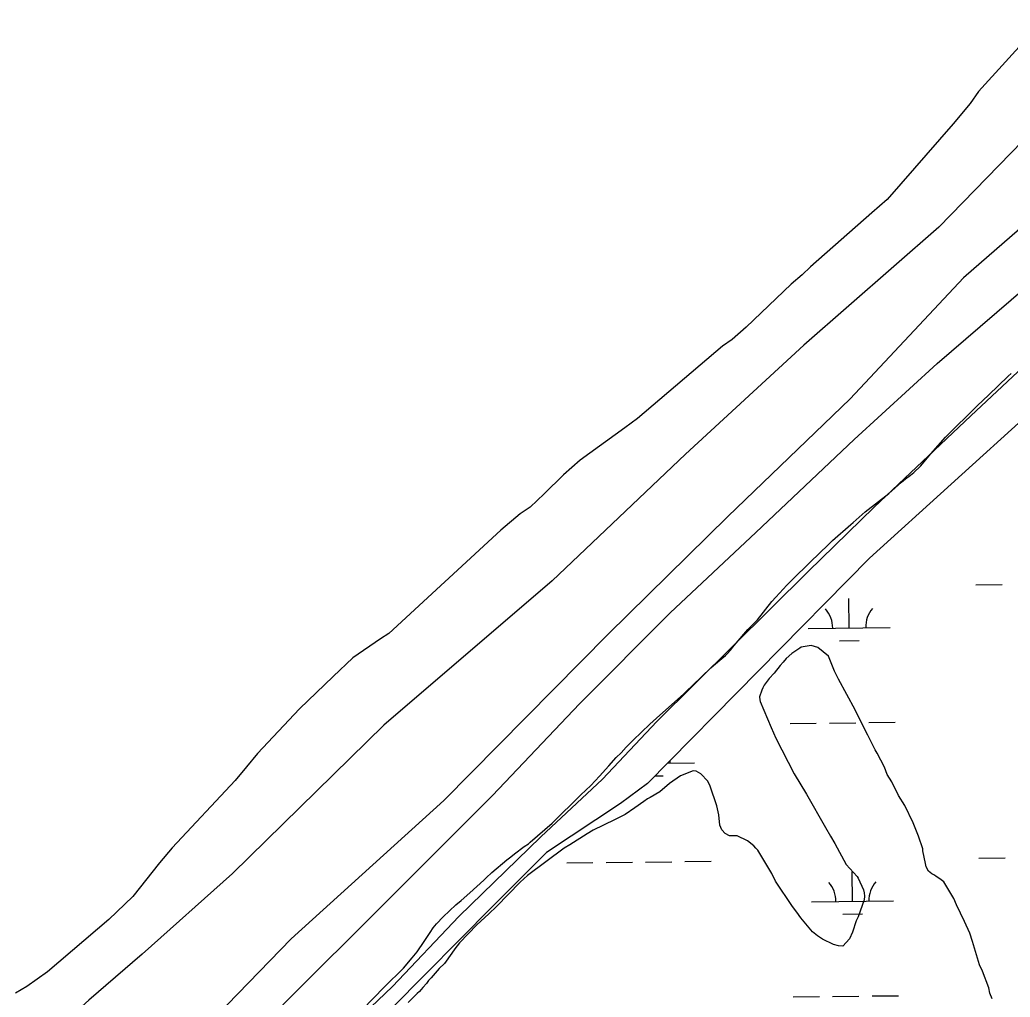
# Model space of a CAD drawing. Extents: x 3683613 to 3738215, y 469626 to 495384.
# Drawn here: x 3711895 to 3713100, y 477232 to 478421 of the extents above; entities that cross this region are included whole.
import ezdxf

# ---------------------------------------------------------------- set-up
doc = ezdxf.new("R2010")
doc.units = 0
for name, color, linetype in [('V-LEVE-TOET', 7, 'Continuous'), ('V-SITE-VEGE', 7, 'Continuous'), ('V-TOPO-SHOR', 7, 'Continuous'), ('V-WETL-SWMP', 7, 'Continuous')]:
    doc.layers.add(name, color=color, linetype=linetype)

msp = doc.modelspace()

# ---------------------------------------------------------------- linework, layer by layer
at = {"layer": 'V-LEVE-TOET'}
for points in [[(3712058, 477013.3), (3712090.9, 477074.5), (3712140.8, 477141.8), (3712216.9, 477224.6), (3712339.5, 477347), (3712470.1, 477477.5), (3712576, 477589), (3712686.2, 477699.9), (3712790.8, 477797.3), (3712910.3, 477910.5), (3713011.4, 478003.1), (3713136.2, 478110.8), (3713256.2, 478219.6), (3713357.8, 478313.2), (3713431.1, 478381.4), (3713549.6, 478490.3)], [(3713572.3, 478428), (3713496.4, 478355.4), (3713409.1, 478270.8), (3713313.4, 478182), (3713211.7, 478081.6), (3713116.1, 477999.2), (3713052.6, 477939.5), (3712934.6, 477828.2), (3712854.2, 477749.9), (3712762.9, 477659.5), (3712670.1, 477567.3), (3712604, 477497.4), (3712529.1, 477427.2), (3712429.3, 477330.2), (3712348.3, 477245), (3712269, 477169.1), (3712206.8, 477103.5), (3712173.4, 477059.3), (3712142.8, 477013.2), (3712127.7, 476985.2)]]:
    msp.add_lwpolyline(points, dxfattribs=at)
at = {"layer": 'V-SITE-VEGE'}
for p, q in [((3713123.3, 478401.7), (3713061.9, 478334.3)), ((3713061.9, 478334.3), (3713051.6, 478319.5)), ((3713051.6, 478319.5), (3713031, 478294.8)), ((3713031, 478294.8), (3712950.7, 478202.7)), ((3712950.7, 478202.7), (3712932, 478186.4)), ((3712932, 478186.4), (3712857.3, 478120.9)), ((3712857.3, 478120.9), (3712847.1, 478111.1)), ((3712847.1, 478111.1), (3712833.5, 478099.7)), ((3712833.5, 478099.7), (3712779, 478047.2)), ((3712779, 478047.2), (3712762, 478032.5)), ((3712750.1, 478024.4), (3712646.5, 477936.1)), ((3712762, 478032.5), (3712750.1, 478024.4)), ((3712646.5, 477936.1), (3712631.3, 477924.7)), ((3712631.3, 477924.7), (3712577, 477885.6)), ((3712577, 477885.6), (3712556.6, 477867.6)), ((3712556.6, 477867.6), (3712532.8, 477844.6)), ((3712532.8, 477844.6), (3712515.8, 477828.2)), ((3712503.9, 477820.1), (3712480.1, 477800.5)), ((3712515.8, 477828.2), (3712503.9, 477820.1)), ((3712480.1, 477800.5), (3712344, 477674.4)), ((3712344, 477674.4), (3712333.9, 477667.9)), ((3712333.9, 477667.9), (3712300, 477645.1)), ((3712300, 477645.1), (3712276.2, 477622.2)), ((3712276.2, 477622.2), (3712235.3, 477582.9)), ((3712235.3, 477582.9), (3712184.2, 477528.7)), ((3712184.2, 477528.7), (3712170.5, 477512.2)), ((3712170.5, 477512.2), (3712156.8, 477495.8)), ((3712156.8, 477495.8), (3712080, 477413.7)), ((3712080, 477413.7), (3712064.7, 477395.6)), ((3712064.7, 477395.6), (3712032.1, 477354.4)), ((3712032.1, 477354.4), (3712003.2, 477326.5)), ((3712003.2, 477326.5), (3711928.4, 477262.8)), ((3711928.4, 477262.8), (3711903, 477244.9)), ((3711903, 477244.9), (3711889.5, 477236.8))]:
    msp.add_line(p, q, dxfattribs=at)
for points in [[(3712626.6, 477529.5), (3712632.7, 477536.2), (3712641.5, 477544.6), (3712661.5, 477564.2), (3712673.7, 477575.1), (3712702.8, 477600.9), (3712706.8, 477604.6), (3712713.4, 477611.3), (3712735.8, 477632.8), (3712741.5, 477637.8), (3712746.8, 477642), (3712753.7, 477647.9), (3712755.7, 477649.7), (3712760, 477654.1), (3712764.4, 477660.1), (3712780.8, 477679.4), (3712792.5, 477691.2), (3712810.3, 477713.5), (3712815, 477718.9), (3712828.4, 477733.5), (3712837.4, 477742.2), (3712871.2, 477775.1), (3712875.8, 477779.8), (3712884.1, 477787.8), (3712906.4, 477807.4), (3712909.1, 477809.8), (3712923.7, 477822.5), (3712952.6, 477845), (3712968, 477858.9), (3712972.7, 477862.6), (3712978.8, 477867.4), (3712982.9, 477870.3), (3712991, 477878.3), (3713003.7, 477893.1), (3713021.5, 477913.4), (3713060.6, 477952), (3713074.1, 477964.7), (3713097.8, 477987.9), (3713101.4, 477990.9)], [(3713054.6, 477299.7), (3713051.1, 477309.7), (3713044.6, 477323.9), (3713034.9, 477344.5), (3713031.6, 477352.2), (3713019.7, 477372.2), (3713016.2, 477374.9), (3713009.6, 477379.3), (3713007.3, 477381), (3713005.1, 477382.2), (3713000.9, 477385.4), (3712998.2, 477390.5), (3712997.2, 477394.5), (3712994.1, 477410.2), (3712994.1, 477412.4), (3712988.6, 477427.9), (3712982.3, 477444.3), (3712971.9, 477465.1), (3712964.4, 477477.4), (3712956.2, 477494.1), (3712950.7, 477503.1), (3712947.2, 477512), (3712938.5, 477528.9), (3712936, 477533), (3712930.3, 477544.3), (3712927, 477550.9), (3712915.6, 477573.2), (3712911.6, 477581.6), (3712891.1, 477619.1), (3712886.4, 477628.9), (3712884.1, 477635), (3712879.2, 477646.8), (3712866, 477657.5), (3712858.2, 477659.9), (3712845.9, 477657.9), (3712844.2, 477656.7), (3712834.6, 477650.4), (3712827.5, 477644), (3712823.9, 477639.5), (3712820.4, 477635.6), (3712812.9, 477626.4), (3712806.8, 477619.8), (3712800.7, 477611.6), (3712799, 477608.4), (3712798, 477605.7), (3712795.1, 477597.3), (3712795.4, 477593.8), (3712795.9, 477591.9), (3712809.4, 477560), (3712815.1, 477547.2), (3712837.5, 477503.9), (3712852.5, 477478.9), (3712875.4, 477438.4), (3712881.6, 477428.1), (3712886.8, 477419.1), (3712900.8, 477393.6), (3712914.1, 477378.7), (3712915.1, 477376.7), (3712921.6, 477362.5), (3712922.6, 477358.8), (3712922.9, 477354.9), (3712922.4, 477350.4), (3712915.4, 477329.7), (3712913, 477325), (3712908.2, 477311.2), (3712904.8, 477302.8), (3712896.5, 477293.9), (3712891.1, 477294.6), (3712885.2, 477296.3), (3712871.8, 477302.6), (3712865.7, 477306.8), (3712859.5, 477311.6), (3712845.6, 477328.5), (3712840.6, 477335.4), (3712835.2, 477342.5), (3712814.8, 477373.3), (3712810.3, 477382.4), (3712792.9, 477411.1), (3712790.7, 477413.5), (3712788.2, 477416), (3712780.5, 477422.1), (3712767.9, 477428.4), (3712758.6, 477428.3), (3712753.2, 477431), (3712749.4, 477435.6), (3712747, 477441.5), (3712745.6, 477453.8), (3712743.1, 477464.9), (3712735.1, 477488.9), (3712732.3, 477494.8), (3712723.9, 477503.6), (3712718.2, 477507), (3712714.5, 477507.5), (3712698.8, 477501.2), (3712685.6, 477492), (3712673.6, 477481.9), (3712661.9, 477474.9), (3712658.7, 477473.2), (3712654.3, 477470.2), (3712643.5, 477462.5), (3712631.5, 477454.5)], [(3712311.6, 477216.8), (3712338.7, 477244.5), (3712361.7, 477267.3), (3712372.4, 477279.9), (3712378.3, 477287.3), (3712387, 477299.7), (3712394.1, 477310.8), (3712398, 477316.2), (3712401.9, 477321.4), (3712410, 477329.6), (3712425.4, 477344.2), (3712432, 477349.6), (3712442.5, 477359.1), (3712459.6, 477374.2), (3712462.3, 477377.1), (3712469.4, 477383.6), (3712487.7, 477399), (3712492.4, 477402.7), (3712497, 477406.6), (3712508.8, 477415.3), (3712513.9, 477418.8), (3712516.1, 477420.5), (3712542.8, 477443.8), (3712577.7, 477478.3), (3712589.9, 477489.7), (3712600.4, 477500.8), (3712611.9, 477513.7), (3712620.5, 477523.6), (3712626.6, 477529.5)], [(3712631.5, 477454.5), (3712625.1, 477451), (3712618.8, 477447.8), (3712592.5, 477435.1), (3712585.2, 477430.8), (3712564.1, 477417.2), (3712557.5, 477413.4), (3712512.7, 477379.9), (3712503.9, 477372), (3712475.1, 477342.3), (3712465.8, 477333.6), (3712451.1, 477320.2), (3712429.9, 477298.2), (3712424.2, 477291), (3712420.6, 477285.4), (3712411.6, 477273), (3712405.2, 477266.8), (3712395.5, 477255.4), (3712392.3, 477252.2), (3712389.6, 477248.8), (3712385.2, 477243.6), (3712381.1, 477239.1), (3712378.4, 477236.4), (3712367.4, 477225.5)], [(3713078.5, 477230), (3713075.7, 477236.8), (3713074.2, 477243.2), (3713066.7, 477263.6), (3713062.9, 477271.4), (3713060.7, 477279.3), (3713054.6, 477299.7)]]:
    msp.add_lwpolyline(points, dxfattribs=at)
at = {"layer": 'V-TOPO-SHOR'}
for points in [[(3714387, 481003.4), (3714239.9, 480616.3), (3714175.5, 480434.1), (3714121.6, 480237.8), (3714069.9, 480106), (3714051.5, 480059.1), (3713998.4, 479891.4), (3713915.7, 479694.3), (3713818, 479444.4), (3713714.6, 479161.1), (3713606.6, 478799.5), (3713600.6, 478779), (3713583.6, 478751.7), (3713558.4, 478713), (3713429.8, 478590.2), (3713247.1, 478409.2), (3713013.4, 478169.2), (3712849.1, 478025.3), (3712705.2, 477892.7), (3712542.7, 477738.7), (3712337.7, 477562.9), (3712153.5, 477382.5), (3712043.8, 477284.2)], [(3713493.3, 478526.4), (3713317.6, 478345.8), (3713043.5, 478107.3), (3712905.7, 477960.1), (3712756.7, 477817.1), (3712610.8, 477673.6), (3712410.8, 477471.5), (3712225.1, 477303.2), (3712069.2, 477142.5), (3712039.4, 477100.8), (3712016.7, 477062), (3711999.6, 477019.5), (3711982.1, 476957.1)], [(3712043.8, 477284.2), (3711978.5, 477228.3), (3711927.2, 477181.9), (3711836, 477111.2), (3711791.1, 477076.4), (3711772.3, 477050.8), (3711763.9, 477011.2), (3711786.5, 476886.9)]]:
    msp.add_lwpolyline(points, dxfattribs=at)
at = {"layer": 'V-WETL-SWMP'}
for p, q in [((3713151.7, 477968.3), (3712929.2, 477766.2)), ((3712929.2, 477766.2), (3712658.8, 477492.1)), ((3713058.4, 477733.8), (3713090.4, 477734.2)), ((3712904.4, 477681.3), (3712904, 477717.3)), ((3712854.4, 477680.7), (3712954.4, 477681.9)), ((3712892.6, 477665.7), (3712916.6, 477666)), ((3712832.3, 477565), (3712864.3, 477565.4)), ((3712880.3, 477565.5), (3712912.3, 477565.9)), ((3712928.3, 477566.1), (3712960.3, 477566.5)), ((3712683.2, 477516.8), (3712715.8, 477517.2)), ((3712667.8, 477501.2), (3712678, 477501.3)), ((3712658.8, 477492.1), (3712626, 477467.6)), ((3712626, 477467.6), (3712535.7, 477408)), ((3712535.7, 477408), (3712470.7, 477343.3)), ((3712656.4, 477396.4), (3712688.4, 477396.8)), ((3712704.4, 477397), (3712736.4, 477397.4)), ((3713062.3, 477401.2), (3713094.3, 477401.5)), ((3712560.4, 477395.3), (3712592.4, 477395.7)), ((3712608.4, 477395.9), (3712640.4, 477396.2)), ((3712908.3, 477348.6), (3712907.8, 477384.6)), ((3712858.3, 477348), (3712958.3, 477349.2)), ((3712470.7, 477343.3), (3712347.1, 477218.4)), ((3712896.4, 477333), (3712920.4, 477333.3)), ((3712836.2, 477232.3), (3712868.2, 477232.7)), ((3712884.2, 477232.9), (3712916.2, 477233.3)), ((3712932.2, 477233.5), (3712964.2, 477233.8))]:
    msp.add_line(p, q, dxfattribs=at)
for centre, start, end in [((3712849.1, 477681.1), 359.8949, 41.4385), ((3712959.6, 477682.4), 139.8949, 181.4385), ((3712721.1, 477517.7), 177.1568, 181.4385), ((3712853, 477348.4), 359.8949, 41.4385), ((3712963.5, 477349.7), 139.8949, 181.4385)]:
    msp.add_arc(centre, 35.2, start, end, dxfattribs=at)

doc.saveas('drawing.dxf')
